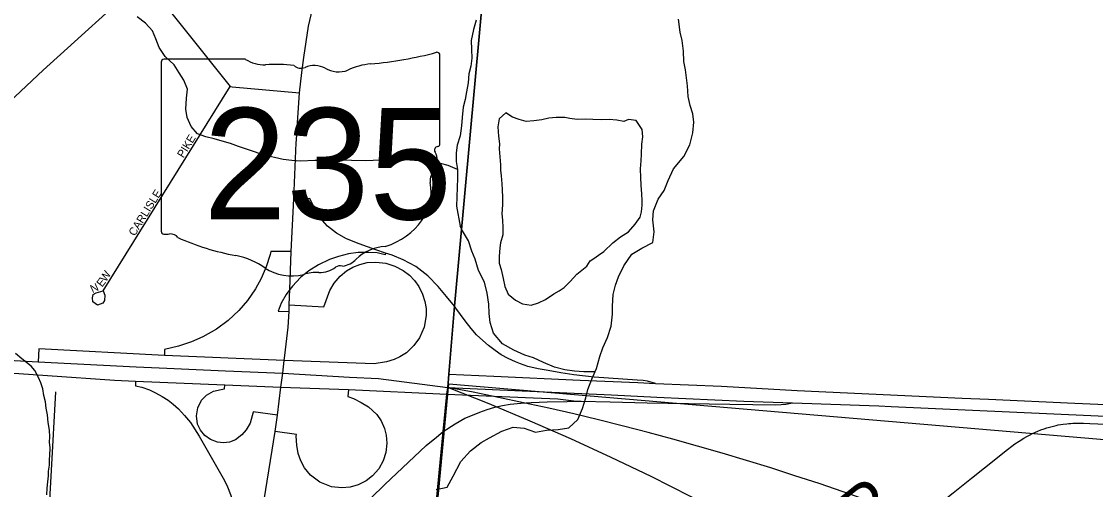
# Model space of a CAD drawing. Extents: x 0 to 680, y 0 to 440.
# Drawn here: x 132.58 to 152.47, y 253.01 to 261.68 of the extents above; entities that cross this region are included whole.
import ezdxf

# ---------------------------------------------------------------- set-up
doc = ezdxf.new("R2010")
doc.units = 0
for name, color, linetype in [('GM_X_Adjacent_County', 7, 'Continuous'), ('GM_X_City_Street', 7, 'Continuous'), ('GM_X_City_Street_Text', 7, 'Continuous'), ('GM_X_County', 7, 'Continuous'), ('GM_X_County_Road', 7, 'Continuous'), ('GM_X_County_Road_Text', 7, 'Continuous'), ('GM_X_Interchange_Ramps', 7, 'Continuous'), ('GM_X_Interstate_Route', 7, 'Continuous'), ('GM_X_Minor_Lake', 7, 'Continuous'), ('GM_X_Minor_River', 7, 'Continuous'), ('GM_X_Section', 7, 'Continuous'), ('GM_X_State_Location', 7, 'Continuous'), ('GM_X_State_Route', 7, 'Continuous'), ('GM_X_State_Shield', 7, 'Continuous'), ('GM_X_Township', 7, 'Continuous'), ('SH_Text', 7, 'Continuous')]:
    doc.layers.add(name, color=color, linetype=linetype)

msp = doc.modelspace()

# ---------------------------------------------------------------- linework, layer by layer
at = {"layer": 'GM_X_Adjacent_County'}
for points in [[(147.293, 330.96), (144.577, 302.142), (144.51, 301.336), (143.553, 290.485), (143.529, 290.136), (141.787, 270.726), (141.629, 267.688), (140.594, 256.41), (140.493, 255.146), (140.47, 254.902), (140.455, 254.776), (140.389, 254.084), (139.425, 244.118), (138.983, 239.223), (153.32, 237.849), (163.933, 236.734), (186.866, 234.57), (188.472, 234.42), (188.705, 234.396), (189.027, 234.365), (189.199, 234.349), (192.391, 234.048), (194.54, 233.845), (222.573, 231.206)], [(126.921, 224.521), (132.763, 223.977), (133.372, 223.921), (137.541, 223.533), (138.264, 231.413), (138.983, 239.223), (139.425, 244.118), (140.389, 254.084), (140.455, 254.776), (140.47, 254.902), (140.493, 255.146), (140.594, 256.41), (141.629, 267.688), (141.787, 270.726), (129.421, 271.905)]]:
    msp.add_lwpolyline(points, dxfattribs=at)
at = {"layer": 'GM_X_City_Street'}
for points in [[(123.769, 264.65), (123.866, 264.583), (124.202, 264.511), (124.988, 264.369), (125.953, 264.25), (126.857, 264.165), (129.129, 263.948), (129.697, 263.893), (130.986, 263.772), (131.849, 263.693), (132.651, 263.616), (133.557, 263.527), (133.889, 263.499), (133.961, 263.482), (134.031, 263.447), (134.096, 263.402), (134.251, 263.234), (134.848, 262.478), (136.439, 260.475), (136.481, 260.471)], [(130.676, 258.616), (132.979, 260.781), (134.848, 262.478), (135.324, 262.858), (135.504, 262.962), (135.707, 263.026), (135.905, 263.073), (136.156, 263.092), (136.638, 263.058), (137.398, 262.986), (137.629, 262.945), (137.876, 262.863), (138.201, 262.744)], [(134.091, 256.695), (134.121, 256.612), (134.112, 256.511), (134.082, 256.465), (133.985, 256.428), (133.902, 256.488), (133.893, 256.564), (133.905, 256.624), (133.958, 256.654), (134.091, 256.695), (136.439, 260.475)], [(136.481, 260.471), (137.727, 260.363)], [(135.029, 239.397), (134.633, 240.564), (134.131, 242.079), (134.064, 242.385), (133.946, 243.087), (133.597, 245.607), (133.286, 247.727), (133.155, 248.722), (133.104, 249.347), (133.085, 249.937), (133.078, 251.002), (133.079, 252.381), (133.136, 253.361), (133.216, 254.822)]]:
    msp.add_lwpolyline(points, dxfattribs=at)
at = {"layer": 'GM_X_County'}
for points in [[(147.293, 330.96), (144.577, 302.142), (144.51, 301.336), (143.553, 290.485), (143.529, 290.136), (141.787, 270.726), (141.629, 267.688), (140.594, 256.41), (140.493, 255.146), (140.47, 254.902), (140.455, 254.776), (140.389, 254.084), (139.425, 244.118), (138.983, 239.223), (153.32, 237.849), (163.933, 236.734), (186.866, 234.57), (188.472, 234.42), (188.705, 234.396), (189.027, 234.365), (189.199, 234.349), (192.391, 234.048), (194.54, 233.845), (222.573, 231.206)], [(126.921, 224.521), (132.763, 223.977), (133.372, 223.921), (137.541, 223.533), (138.264, 231.413), (138.983, 239.223), (139.425, 244.118), (140.389, 254.084), (140.455, 254.776), (140.47, 254.902), (140.493, 255.146), (140.594, 256.41), (141.629, 267.688), (141.787, 270.726), (129.421, 271.905)]]:
    msp.add_lwpolyline(points, dxfattribs=at)
at = {"layer": 'GM_X_County_Road'}
for points in [[(150.648, 253.604), (150.78, 253.709), (150.975, 253.855), (151.055, 253.91), (151.14, 253.961), (151.194, 253.995), (151.253, 254.026), (151.302, 254.051), (151.353, 254.074), (151.4, 254.094), (151.452, 254.114), (151.518, 254.137), (151.567, 254.154), (151.615, 254.168), (151.687, 254.187), (151.738, 254.2), (151.776, 254.208), (151.823, 254.216), (151.868, 254.223), (151.936, 254.23), (151.969, 254.233), (152.008, 254.236), (152.044, 254.238), (152.091, 254.241), (152.156, 254.242), (152.246, 254.242), (152.363, 254.237), (154.249, 254.155)], [(142.26, 246.846), (142.317, 246.896), (142.73, 247.259), (143.436, 247.856), (144.495, 248.715), (145.217, 249.292), (146.017, 249.928), (146.892, 250.627), (147.273, 250.925), (147.885, 251.41), (149.831, 252.95), (150.171, 253.224), (150.648, 253.604)]]:
    msp.add_lwpolyline(points, dxfattribs=at)
at = {"layer": 'GM_X_Interchange_Ramps'}
for points in [[(140.594, 256.41), (140.449, 256.587), (140.291, 256.773), (140.1, 256.972), (139.879, 257.14), (139.648, 257.266), (139.441, 257.352), (139.321, 257.391), (139.14, 257.45), (138.828, 257.562), (138.595, 257.656), (138.408, 257.76), (138.245, 257.89), (138.109, 258.047), (138.001, 258.221), (137.917, 258.401), (137.621, 258.399)], [(137.574, 257.419), (137.198, 257.419), (137.184, 257.368), (137.11, 257.136), (137.017, 256.92), (136.911, 256.729), (136.76, 256.511), (136.603, 256.328), (136.402, 256.14), (136.186, 255.981), (135.937, 255.838), (135.727, 255.746), (135.486, 255.669), (135.229, 255.606), (135.224, 255.496)], [(139.321, 257.391), (139.311, 257.361), (139.165, 257.394), (138.996, 257.405), (138.812, 257.402), (138.631, 257.377), (138.447, 257.33), (138.283, 257.274), (138.077, 257.176), (137.898, 257.062), (137.746, 256.938), (137.597, 256.781), (137.546, 256.714), (137.478, 256.623), (137.387, 256.462), (137.33, 256.316), (137.533, 256.311)], [(137.535, 256.431), (138.175, 256.396), (138.286, 256.699), (138.366, 256.835), (138.478, 256.965), (138.598, 257.062), (138.715, 257.13), (138.843, 257.181), (138.98, 257.214), (139.142, 257.225), (139.325, 257.205), (139.494, 257.151), (139.647, 257.07), (139.763, 256.981), (139.857, 256.882), (139.934, 256.774), (140.005, 256.632), (140.049, 256.492), (140.069, 256.367), (140.071, 256.232), (140.034, 256.02), (139.948, 255.82), (139.846, 255.678), (139.705, 255.545), (139.583, 255.467), (139.478, 255.419), (139.339, 255.377), (139.107, 255.342), (137.443, 255.403), (135.224, 255.496), (132.899, 255.618), (132.889, 255.379)], [(144.318, 254.977), (144.167, 255.021), (144.087, 255.032), (143.978, 255.039), (143.184, 255.092), (142.807, 255.135), (142.568, 255.171), (142.33, 255.214), (142.144, 255.246), (141.955, 255.291), (141.819, 255.338), (141.724, 255.377), (141.592, 255.438), (141.462, 255.509), (141.347, 255.585), (141.227, 255.678), (141.118, 255.769), (141.004, 255.879), (140.906, 255.992), (140.796, 256.138), (140.622, 256.371), (140.594, 256.41)], [(131.837, 255.459), (131.815, 255.207), (134.299, 255.039), (134.691, 255.02), (136.343, 254.95), (137.383, 254.905), (138.631, 254.862), (140.455, 254.776)], [(134.691, 255.02), (134.687, 254.932), (134.808, 254.906), (134.95, 254.855), (135.059, 254.805), (135.183, 254.737), (135.291, 254.666), (135.384, 254.595), (135.483, 254.507), (135.599, 254.383), (135.705, 254.25), (135.868, 254.001), (136.334, 253.181), (136.392, 253.06), (136.449, 252.921), (136.491, 252.798), (136.52, 252.698), (136.553, 252.552), (136.575, 252.415), (136.589, 252.281), (136.592, 252.119), (136.952, 252.093)], [(137.317, 254.391), (136.87, 254.449), (136.869, 254.445), (136.812, 254.238), (136.74, 254.114), (136.659, 254.023), (136.542, 253.934), (136.428, 253.888), (136.316, 253.874), (136.208, 253.886), (136.076, 253.935), (135.972, 254.01), (135.892, 254.108), (135.839, 254.222), (135.816, 254.378), (135.841, 254.525), (135.914, 254.668), (136.006, 254.762), (136.134, 254.835), (136.276, 254.867), (136.34, 254.876), (136.343, 254.95)], [(138.631, 254.862), (138.619, 254.735), (138.725, 254.696), (138.867, 254.626), (139.002, 254.541), (139.155, 254.403), (139.239, 254.281), (139.301, 254.141), (139.332, 254.019), (139.345, 253.867), (139.325, 253.695), (139.277, 253.545), (139.192, 253.394), (139.078, 253.263), (138.963, 253.174), (138.811, 253.097), (138.664, 253.055), (138.509, 253.041), (138.321, 253.063), (138.105, 253.147), (137.93, 253.277), (137.816, 253.414), (137.748, 253.54), (137.704, 253.678), (137.677, 253.835), (137.667, 253.999), (137.668, 254.033), (137.277, 254.083)], [(140.455, 254.776), (142.057, 254.707), (142.509, 254.69), (142.706, 254.665), (142.855, 254.646)]]:
    msp.add_lwpolyline(points, dxfattribs=at)
at = {"layer": 'GM_X_Interstate_Route'}
for points in [[(128.098, 255.805), (131.837, 255.459), (132.448, 255.403), (132.889, 255.379), (134.703, 255.283), (135.269, 255.262), (136.354, 255.209), (137.416, 255.165)], [(137.416, 255.165), (138.654, 255.094), (139.19, 255.069), (140.47, 254.902)], [(140.493, 255.146), (141.327, 255.11), (142.925, 255.04), (143.991, 254.992), (144.318, 254.977), (145.54, 254.923), (146.94, 254.847), (149.994, 254.704), (150.484, 254.682), (152.083, 254.61), (153.637, 254.544)], [(140.47, 254.902), (143.504, 254.764), (144.34, 254.723), (145.951, 254.648), (146.856, 254.616)], [(146.856, 254.616), (148.452, 254.559)], [(148.452, 254.559), (148.68, 254.551), (154.707, 254.278)]]:
    msp.add_lwpolyline(points, dxfattribs=at)
at = {"layer": 'GM_X_Minor_Lake'}
for points in [[(143.175, 257.291), (143.261, 257.351), (143.363, 257.421), (143.525, 257.579), (143.669, 257.69), (143.819, 257.788), (143.94, 257.929), (144.031, 258.059), (144.056, 258.153), (144.069, 258.278), (144.071, 258.367), (144.067, 258.486), (144.051, 258.652), (144.047, 258.789), (144.043, 258.949), (144.052, 259.098), (144.059, 259.223), (144.068, 259.407), (144.082, 259.543), (144.072, 259.68), (143.961, 259.848), (143.819, 259.867), (143.73, 259.827), (143.599, 259.853), (143.457, 259.867), (143.309, 259.857), (143.16, 259.865), (143.018, 259.873), (142.87, 259.863), (142.733, 259.883), (142.639, 259.902), (142.479, 259.904), (142.342, 259.888), (142.211, 259.861), (142.062, 259.839), (141.926, 259.829), (141.796, 259.867), (141.672, 259.91), (141.548, 259.989), (141.422, 259.878)], [(141.422, 259.878), (141.396, 259.73), (141.411, 259.557), (141.427, 259.414), (141.426, 259.325), (141.445, 259.028), (141.45, 258.927), (141.46, 258.82), (141.47, 258.677), (141.48, 258.564), (141.484, 258.422), (141.482, 258.285), (141.474, 258.119), (141.484, 258), (141.488, 257.863), (141.492, 257.732), (141.448, 257.579), (141.435, 257.49), (141.421, 257.33), (141.425, 257.205), (141.459, 257.085), (141.498, 256.919), (141.526, 256.77), (141.589, 256.632), (141.724, 256.517), (141.853, 256.45), (142.013, 256.424), (142.15, 256.47), (142.282, 256.533), (142.438, 256.638), (142.533, 256.69), (142.629, 256.754), (142.738, 256.865), (142.864, 257), (143.044, 257.146), (143.111, 257.246), (143.175, 257.291)]]:
    msp.add_lwpolyline(points, dxfattribs=at)
at = {"layer": 'GM_X_Minor_River'}
for points in [[(140.649, 258.937), (140.479, 259.012), (140.337, 259.05), (140.106, 259.085), (139.602, 259.125), (139.37, 259.118), (138.954, 259.102), (138.426, 259.113), (138.17, 259.106), (138.01, 259.104), (137.742, 259.097), (137.582, 259.106), (137.422, 259.122), (137.044, 259.213), (136.89, 259.269), (136.743, 259.314), (136.595, 259.365), (136.448, 259.421), (136.295, 259.466), (136.147, 259.505), (135.993, 259.543), (135.84, 259.6), (135.718, 259.739), (135.644, 259.902), (135.618, 260.057), (135.634, 260.259), (135.649, 260.425), (135.587, 260.593), (135.495, 260.732), (135.403, 260.876), (135.24, 261.034), (135.13, 261.197), (135.068, 261.359), (135.006, 261.509), (134.872, 261.649), (134.72, 261.765)], [(140.258, 253.012), (140.458, 253.055), (140.573, 253.261), (140.714, 253.532), (140.894, 253.725), (141.087, 253.883), (141.242, 253.97), (141.475, 254.091), (141.684, 254.166), (141.886, 254.145), (142.098, 254.076), (142.301, 254.109), (142.514, 254.124), (142.711, 254.151), (142.879, 254.309), (142.965, 254.51), (143.027, 254.711), (143.065, 254.865), (143.139, 255.054), (143.225, 255.254), (143.287, 255.473), (143.343, 255.633), (143.429, 255.828), (143.497, 256.035), (143.524, 256.26), (143.52, 256.409), (143.535, 256.622), (143.579, 256.8), (143.635, 256.953), (143.733, 257.154), (143.878, 257.372), (144.064, 257.482), (144.267, 257.586), (144.294, 257.788), (144.267, 258.008), (144.282, 258.174), (144.368, 258.392), (144.477, 258.551), (144.551, 258.734), (144.649, 258.953), (144.842, 259.182), (144.952, 259.394), (145.009, 259.619), (145.029, 259.815), (145.008, 259.969), (144.962, 260.124), (144.923, 260.291), (144.908, 260.488), (144.893, 260.636), (144.871, 260.785), (144.844, 260.94), (144.834, 261.13), (144.814, 261.332), (144.774, 261.482), (144.742, 261.726)], [(140.997, 261.708), (140.946, 261.531), (140.906, 261.329), (140.909, 261.163), (140.917, 261.002), (140.896, 260.854), (140.864, 260.711), (140.849, 260.545), (140.821, 260.379), (140.795, 260.237), (140.756, 260.095), (140.74, 259.905), (140.725, 259.751), (140.698, 259.561), (140.647, 259.389), (140.626, 259.247), (140.629, 259.086), (140.649, 258.937), (140.652, 258.782), (140.633, 258.263), (140.704, 257.891)], [(143.198, 255.19), (142.993, 255.192), (142.821, 255.201), (142.637, 255.227), (142.448, 255.277), (142.247, 255.363), (142.059, 255.449), (141.899, 255.499), (141.693, 255.591), (141.487, 255.713), (141.317, 255.905), (141.255, 256.108), (141.24, 256.269), (141.23, 256.447), (141.203, 256.65), (141.153, 256.852), (141.043, 257.068), (140.981, 257.276), (140.918, 257.426), (140.855, 257.617), (140.745, 257.803), (140.703, 257.893)], [(133.046, 252.913), (133.052, 253.037), (133.064, 253.156), (133.076, 253.263), (133.076, 253.353), (133.094, 253.46), (133.094, 253.567), (133.1, 253.644), (133.106, 253.781), (133.094, 253.888), (133.1, 253.989), (133.094, 254.108), (133.07, 254.25), (133.058, 254.393), (133.034, 254.518), (133.022, 254.637), (132.993, 254.75), (132.975, 254.875), (132.939, 254.988), (132.891, 255.089), (132.826, 255.214), (132.76, 255.297), (132.671, 255.362), (132.582, 255.434), (132.469, 255.529)]]:
    msp.add_lwpolyline(points, dxfattribs=at)
at = {"layer": 'GM_X_Section'}
msp.add_lwpolyline([(156.776, 253.584), (155.406, 237.703), (139.01, 239.24), (139.014, 239.28), (140.492, 254.966)], close=True, dxfattribs=at)
at = {"layer": 'GM_X_State_Route'}
for points in [[(137.77, 260.737), (137.803, 261.015), (137.893, 261.598), (138.042, 262.233), (138.201, 262.744), (138.575, 263.698), (138.892, 264.235), (138.913, 264.273)], [(137.69, 259.803), (137.727, 260.363), (137.77, 260.737)], [(137.669, 259.491), (137.69, 259.803)], [(137.533, 256.311), (137.535, 256.431), (137.546, 256.714), (137.574, 257.419), (137.621, 258.399), (137.666, 259.436), (137.669, 259.491)], [(137.453, 255.492), (137.513, 256.016), (137.533, 256.311)], [(137.416, 255.165), (137.443, 255.403), (137.453, 255.492)], [(136.687, 250.208), (136.817, 251.16), (136.952, 252.093), (137.277, 254.083), (137.317, 254.391), (137.383, 254.905), (137.416, 255.165)], [(140.389, 254.084), (140.609, 254.23), (140.79, 254.331), (140.93, 254.388), (141.064, 254.445), (141.202, 254.495), (141.342, 254.535), (141.485, 254.568), (141.629, 254.592), (141.823, 254.613), (142.018, 254.623), (142.314, 254.636), (142.682, 254.639), (142.855, 254.646), (142.944, 254.65), (143.48, 254.637), (144.163, 254.62), (145.694, 254.591), (146.547, 254.58), (146.643, 254.584), (146.731, 254.592), (146.856, 254.616)], [(137.035, 250.761), (137.292, 251.139), (137.71, 251.596), (138.52, 252.337), (139.305, 253.102), (140.074, 253.826), (140.263, 253.98)], [(140.263, 253.98), (140.389, 254.084)]]:
    msp.add_lwpolyline(points, dxfattribs=at)
at = {"layer": 'GM_X_State_Shield'}
for p, q in [((136.728, 260.981), (135.218, 260.981)), ((140.326, 259.42), (140.326, 261.058)), ((135.167, 260.927), (135.167, 257.794)), ((140.325, 259.42), (140.326, 259.42))]:
    msp.add_line(p, q, dxfattribs=at)
for centre, major_axis, start_param, end_param in [((135.226, 260.934), (0.0598, 0), 1.712693, 3.28349), ((137.088, 261.344), (0.58, 0), 4.042523, 4.731795), ((138.488, 265.252), (5.471, 0), 4.814394, 5.042369), ((140.269, 261.065), (0.0574, 0), 6.141152, 7.989035), ((137.28, 259.222), (2.081, 0), 1.404758, 1.657858), ((137.753, 260.95), (0.167, 0), 3.836095, 5.185415), ((137.998, 260.588), (0.348, 0), 0.950623, 2.079405), ((138.447, 261.084), (0.418, 0), 4.081561, 5.145723), ((139.186, 260.024), (1.101, 0), 1.699011, 2.107814), ((140.313, 259.299), (0.0889, 0), 1.883978, 3.671073), ((140.265, 259.413), (0.0615, 0), 5.05454, 6.418171), ((139.747, 259.092), (0.534, 0), 5.934695, 6.695948), ((140.532, 258.734), (0.388, 0), 2.387724, 3.262537), ((138.795, 258.526), (1.368, 0), 5.101752, 6.440018), ((135.226, 257.788), (0.0603, 0), 3.00124, 4.508301), ((135.236, 258.108), (0.46, 0), 4.665946, 4.897461), ((135.33, 257.614), (0.166, 0), 0.519207, 1.627899), ((137.424, 260.428), (3.951, 0), 4.195997, 4.488961), ((139.372, 256.915), (0.749, 0), 1.647645, 2.488434), ((136.247, 256.387), (1.236, 0), 0.823519, 1.323587), ((138.472, 257.06), (0.118, 0), 1.147584, 2.315152), ((138.422, 257.491), (0.442, 0), 4.937069, 5.64225), ((137.584, 257.598), (0.784, 0), 4.026481, 4.996735), ((138.037, 256.515), (0.645, 0), 1.495662, 1.94098), ((138.094, 257.364), (0.418, 0), 4.691044, 5.507374)]:
    msp.add_ellipse(centre, major_axis=major_axis, ratio=0.8, start_param=start_param, end_param=end_param, dxfattribs=at)
at = {"layer": 'GM_X_Township'}
msp.add_lwpolyline([(141.629, 267.688), (140.594, 256.41), (140.493, 255.146), (140.47, 254.902), (140.455, 254.776), (140.389, 254.084), (139.425, 244.118), (138.983, 239.223), (153.32, 237.849)], dxfattribs=at)
at = {"layer": 'SH_Text'}
for centre, radius, start, end in [((123.388, 210.84), 47.257, 6.1778, 68.8095), ((131.078, 204.562), 51.209, 12.8217, 79.4318)]:
    msp.add_arc(centre, radius, start, end, dxfattribs=at)

# ---------------------------------------------------------------- texts
at = {"layer": 'GM_X_City_Street_Text'}
for s, height, rotation, p in [('PIKE', 0.1482, 58.3953, (135.575, 259.143)), ('CARLISLE', 0.1482, 57.9937, (134.675, 257.695)), ('W', 0.148, 57.8717, (134.143, 256.846)), ('N', 0.148, 24.6393, (133.892, 256.649)), ('E', 0.148, 52.1366, (134.07, 256.751))]:
    msp.add_text(s, height=height, rotation=rotation, dxfattribs=at).set_placement(p)
at = {"layer": 'GM_X_County_Road_Text'}
msp.add_text('R', height=0.889, rotation=38.5547, dxfattribs=at).set_placement((148.169, 252.078))
at = {"layer": 'GM_X_State_Location'}
for s, p in [('s', (137.688, 259.152)), ('r', (137.688, 259.152)), ('r', (143.576, 254.284))]:
    msp.add_text(s, height=0.00296, dxfattribs=at).set_placement(p)
msp.add_text('235', height=0.00296, rotation=0, dxfattribs=at).set_placement((136.642, 258.937))
at = {"layer": 'GM_X_State_Shield'}
msp.add_text('235', height=2.0637, dxfattribs=at).set_placement((135.948, 258.015))

doc.saveas('drawing.dxf')
